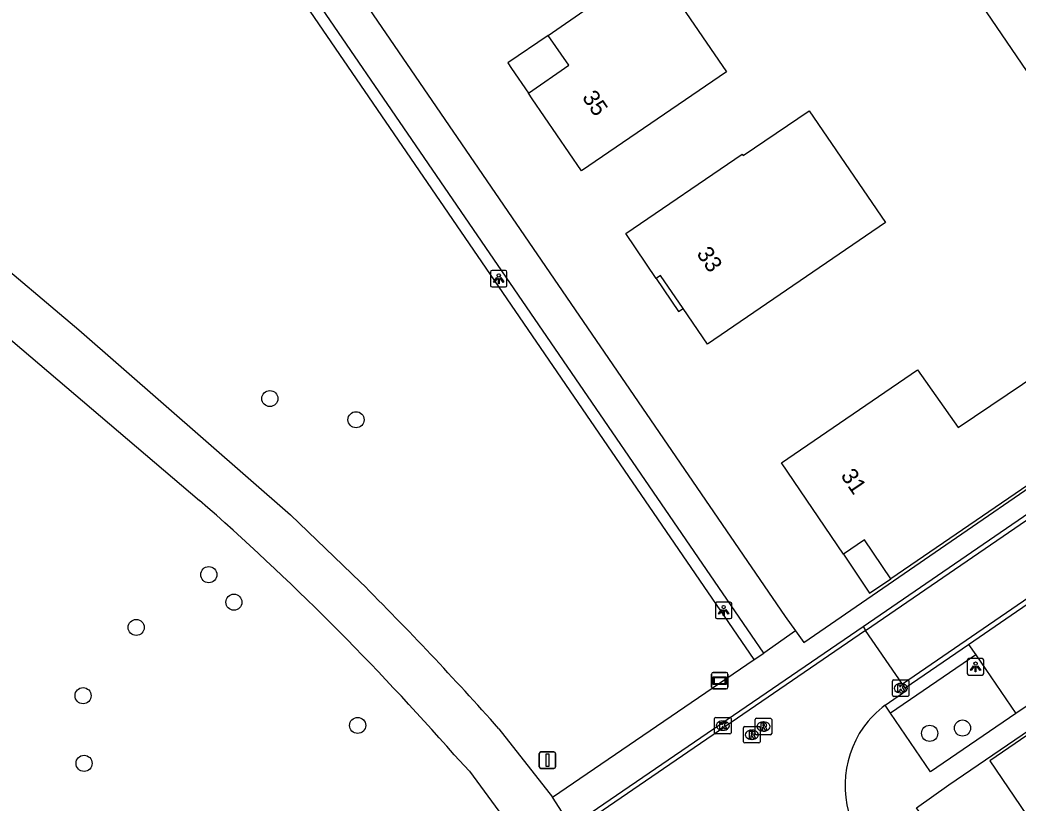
# Model space of a CAD drawing. Extents: x 155275 to 156263, y 382654 to 383635.
# Drawn here: x 155549.6 to 155610.1, y 383396.3 to 383443.9 of the extents above; entities that cross this region are included whole.
import ezdxf

# ---------------------------------------------------------------- set-up
doc = ezdxf.new("R2010")
doc.units = 0
for name, color, linetype in [('IMGEO_Boom', 7, 'Continuous'), ('IMGEO_Fietspad_gesloten', 7, 'Continuous'), ('IMGEO_Haag', 7, 'Continuous'), ('IMGEO_Kolk', 7, 'Continuous'), ('IMGEO_Lichtpunt', 7, 'Continuous'), ('IMGEO_Pand', 7, 'Continuous'), ('IMGEO_Pand_nummerreeks', 7, 'Continuous'), ('IMGEO_Pand_overbouw', 7, 'Continuous'), ('IMGEO_Parkeervlak_open', 7, 'Continuous'), ('IMGEO_Rijbaan_lokaal_open', 7, 'Continuous'), ('IMGEO_Rioolput', 7, 'Continuous'), ('IMGEO_Straatnaambord', 7, 'Continuous'), ('IMGEO_Verkeersbordpaal', 7, 'Continuous'), ('IMGEO_Voetpad_open', 7, 'Continuous')]:
    doc.layers.add(name, color=color, linetype=linetype)

msp = doc.modelspace()

# ---------------------------------------------------------------- linework, layer by layer
at = {"layer": 'IMGEO_Boom'}
for centre in [(155564.73, 383420.892), (155569.961, 383419.606), (155561.024, 383410.202), (155562.548, 383408.53), (155556.619, 383406.999), (155553.394, 383402.856), (155570.059, 383401.051), (155606.769, 383400.892), (155604.777, 383400.572), (155553.455, 383398.749)]:
    msp.add_circle(centre, 0.489, dxfattribs=at)
at = {"layer": 'IMGEO_Fietspad_gesloten'}
for points in [[(155541.2, 383430.694), (155545.826, 383427.147), (155560.459, 383414.713)], [(155547.221, 383430.048), (155553.146, 383425.07), (155565.982, 383413.832), (155570.236, 383409.747)], [(155578.625, 383400.853), (155581.886, 383396.704)], [(155575.918, 383399.274), (155576.851, 383398.278), (155579.299, 383394.927)], [(155583.028, 383394.932), (155581.886, 383396.704)]]:
    msp.add_lwpolyline(points, dxfattribs=at)
for centre, radius, start, end in [((155450.703, 383289.356), 166.616, 41.27781, 48.79636), ((155428.336, 383267.501), 200.921, 41.58282, 45.06983)]:
    msp.add_arc(centre, radius, start, end, dxfattribs=at)
at = {"layer": 'IMGEO_Haag'}
msp.add_lwpolyline([(155594.125, 383405.046), (155561.86, 383452.19)], dxfattribs=at)
at = {"layer": 'IMGEO_Kolk'}
for p, q in [((155602.521, 383402.89), (155602.521, 383403.742)), ((155602.596, 383403.816), (155603.448, 383403.816)), ((155603.009, 383403.596), (155603.034, 383403.596)), ((155603.522, 383403.742), (155603.522, 383402.89)), ((155603.032, 383403.036), (155603.007, 383403.036)), ((155603.448, 383402.816), (155602.596, 383402.816)), ((155591.721, 383400.611), (155591.721, 383401.463)), ((155591.796, 383401.537), (155592.648, 383401.537)), ((155592.209, 383401.317), (155592.234, 383401.317)), ((155592.722, 383401.463), (155592.722, 383400.611)), ((155592.648, 383400.537), (155591.796, 383400.537)), ((155592.232, 383400.757), (155592.207, 383400.757))]:
    msp.add_line(p, q, dxfattribs=at)
for points in [[(155602.521, 383402.89), (155602.521, 383403.742)], [(155602.596, 383403.816), (155603.448, 383403.816)], [(155602.842, 383403.516), (155602.965, 383403.516), (155602.965, 383403.365), (155603.095, 383403.516), (155603.259, 383403.516), (155603.113, 383403.365), (155603.266, 383403.116), (155603.114, 383403.116), (155603.029, 383403.28), (155602.965, 383403.213), (155602.965, 383403.116), (155602.842, 383403.116), (155602.842, 383403.516)], [(155603.522, 383403.742), (155603.522, 383402.89)], [(155603.448, 383402.816), (155602.596, 383402.816)], [(155591.721, 383400.611), (155591.721, 383401.463)], [(155591.796, 383401.537), (155592.648, 383401.537)], [(155592.042, 383401.237), (155592.165, 383401.237), (155592.165, 383401.086), (155592.295, 383401.237), (155592.459, 383401.237), (155592.313, 383401.086), (155592.466, 383400.837), (155592.314, 383400.837), (155592.229, 383401.001), (155592.165, 383400.934), (155592.165, 383400.837), (155592.042, 383400.837), (155592.042, 383401.237)], [(155592.722, 383401.463), (155592.722, 383400.611)], [(155592.648, 383400.537), (155591.796, 383400.537)]]:
    msp.add_lwpolyline(points, dxfattribs=at)
for centre, start, end in [((155602.598, 383403.74), 91.55205, 178.44795), ((155602.598, 383403.74), 91.55205, 178.44795), ((155603.446, 383403.74), 1.55205, 88.44795), ((155603.446, 383403.74), 1.55205, 88.44795), ((155602.598, 383402.892), 181.55205, 268.44795), ((155602.598, 383402.892), 181.55205, 268.44795), ((155603.446, 383402.892), 271.55205, 358.44795), ((155603.446, 383402.892), 271.55205, 358.44795), ((155591.798, 383401.461), 91.55205, 178.44795), ((155591.798, 383401.461), 91.55205, 178.44795), ((155592.646, 383401.461), 1.55205, 88.44795), ((155592.646, 383401.461), 1.55205, 88.44795), ((155591.798, 383400.613), 181.55205, 268.44795), ((155591.798, 383400.613), 181.55205, 268.44795), ((155592.646, 383400.613), 271.55205, 358.44795), ((155592.646, 383400.613), 271.55205, 358.44795)]:
    msp.add_arc(centre, 0.0765, start, end, dxfattribs=at)
for centre, major_axis, ratio, start_param, end_param in [((155603.008, 383403.316), (-0.387, 0.002), 0.722429, 4.712389, 7.853982), ((155603.033, 383403.316), (-0.39, 0.002), 0.717154, 1.570796, 4.712389), ((155592.208, 383401.037), (-0.387, 0.002), 0.722429, 4.712389, 7.853982), ((155592.233, 383401.037), (-0.39, 0.002), 0.717154, 1.570796, 4.712389)]:
    msp.add_ellipse(centre, major_axis=major_axis, ratio=ratio, start_param=start_param, end_param=end_param, dxfattribs=at)
at = {"layer": 'IMGEO_Lichtpunt'}
for p, q in [((155578.124, 383428.569), (155578.124, 383427.762)), ((155578.124, 383428.569), (155578.124, 383427.762)), ((155579.026, 383428.664), (155578.218, 383428.664)), ((155579.026, 383428.664), (155578.218, 383428.664)), ((155579.12, 383427.762), (155579.12, 383428.569)), ((155579.12, 383427.762), (155579.12, 383428.569)), ((155578.218, 383427.668), (155579.026, 383427.668)), ((155578.218, 383427.668), (155579.026, 383427.668)), ((155591.773, 383408.434), (155591.773, 383407.627)), ((155591.773, 383408.434), (155591.773, 383407.627)), ((155592.675, 383408.529), (155591.867, 383408.529)), ((155592.675, 383408.529), (155591.867, 383408.529)), ((155592.769, 383407.627), (155592.769, 383408.434)), ((155592.769, 383407.627), (155592.769, 383408.434)), ((155591.867, 383407.533), (155592.675, 383407.533)), ((155591.867, 383407.533), (155592.675, 383407.533)), ((155607.062, 383405.009), (155607.062, 383404.202)), ((155607.062, 383405.009), (155607.062, 383404.202)), ((155607.964, 383405.104), (155607.156, 383405.104)), ((155607.964, 383405.104), (155607.156, 383405.104)), ((155608.058, 383404.202), (155608.058, 383405.009)), ((155608.058, 383404.202), (155608.058, 383405.009)), ((155607.156, 383404.108), (155607.964, 383404.108)), ((155607.156, 383404.108), (155607.964, 383404.108))]:
    msp.add_line(p, q, dxfattribs=at)
for points in [[(155578.498, 383428.233), (155578.537, 383428.205), (155578.349, 383427.943), (155578.311, 383427.97), (155578.498, 383428.233)], [(155578.6, 383428.185), (155578.647, 383428.185), (155578.647, 383427.863), (155578.6, 383427.863), (155578.6, 383428.185)], [(155578.71, 383428.205), (155578.748, 383428.232), (155578.935, 383427.97), (155578.896, 383427.942), (155578.71, 383428.205)], [(155592.147, 383408.098), (155592.186, 383408.07), (155591.998, 383407.808), (155591.96, 383407.835), (155592.147, 383408.098)], [(155592.249, 383408.05), (155592.296, 383408.05), (155592.296, 383407.728), (155592.249, 383407.728), (155592.249, 383408.05)], [(155592.359, 383408.07), (155592.397, 383408.097), (155592.584, 383407.835), (155592.545, 383407.807), (155592.359, 383408.07)], [(155607.436, 383404.673), (155607.475, 383404.645), (155607.287, 383404.383), (155607.249, 383404.41), (155607.436, 383404.673)], [(155607.538, 383404.625), (155607.585, 383404.625), (155607.585, 383404.303), (155607.538, 383404.303), (155607.538, 383404.625)], [(155607.648, 383404.645), (155607.686, 383404.672), (155607.873, 383404.41), (155607.834, 383404.382), (155607.648, 383404.645)]]:
    msp.add_lwpolyline(points, dxfattribs=at)
for centre in [(155578.623, 383428.367), (155592.272, 383408.232), (155607.561, 383404.807)]:
    msp.add_circle(centre, 0.0994, dxfattribs=at)
for centre, start, end in [((155578.218, 383428.569), 90, 180), ((155578.218, 383428.569), 90, 180), ((155579.026, 383428.569), 0, 90), ((155579.026, 383428.569), 0, 90), ((155578.218, 383427.762), 180, 270), ((155578.218, 383427.762), 180, 270), ((155579.026, 383427.762), 270, 0), ((155579.026, 383427.762), 270, 360), ((155591.867, 383408.434), 90, 180), ((155591.867, 383408.434), 90, 180), ((155592.675, 383408.434), 0, 90), ((155592.675, 383408.434), 0, 90), ((155591.867, 383407.627), 180, 270), ((155591.867, 383407.627), 180, 270), ((155592.675, 383407.627), 270, 0), ((155592.675, 383407.627), 270, 360), ((155607.156, 383405.009), 90, 180), ((155607.156, 383405.009), 90, 180), ((155607.964, 383405.009), 0, 90), ((155607.964, 383405.009), 0, 90), ((155607.156, 383404.202), 180, 270), ((155607.156, 383404.202), 180, 270), ((155607.964, 383404.202), 270, 0), ((155607.964, 383404.202), 270, 360)]:
    msp.add_arc(centre, 0.0946, start, end, dxfattribs=at)
at = {"layer": 'IMGEO_Pand'}
for points in [[(155594.267, 383448.802), (155589.273, 383445.388), (155592.445, 383440.719), (155583.638, 383434.714), (155580.655, 383439.088), (155580.422, 383439.431), (155582.869, 383441.127), (155581.613, 383442.936), (155584.048, 383444.603), (155583.003, 383446.128), (155591.919, 383452.236), (155594.267, 383448.802)], [(155597.459, 383438.367), (155602.094, 383431.573), (155591.284, 383424.191), (155589.808, 383426.363), (155588.449, 383428.363), (155588.176, 383428.178), (155586.329, 383430.902), (155593.404, 383435.721), (155593.464, 383435.641), (155597.459, 383438.367)], [(155613.378, 383423.777), (155616.308, 383419.439), (155602.425, 383409.959), (155600.821, 383412.324), (155599.544, 383411.437), (155595.775, 383416.983), (155604.037, 383422.635), (155606.5, 383419.132), (155613.378, 383423.777)], [(155624.655, 383410.016), (155608.422, 383398.907), (155611.775, 383393.983), (155619.94, 383399.584), (155621.307, 383397.58), (155629.83, 383403.396), (155628.359, 383405.565), (155627.904, 383405.256), (155624.655, 383410.016)]]:
    msp.add_lwpolyline(points, dxfattribs=at)
at = {"layer": 'IMGEO_Pand_overbouw'}
for points in [[(155580.422, 383439.431), (155582.869, 383441.127), (155581.613, 383442.936), (155579.169, 383441.262), (155579.398, 383440.928)], [(155589.808, 383426.363), (155588.449, 383428.363), (155588.176, 383428.178), (155589.53, 383426.174)], [(155602.425, 383409.959), (155600.821, 383412.324), (155599.544, 383411.437), (155601.132, 383409.088)]]:
    msp.add_lwpolyline(points, close=True, dxfattribs=at)
at = {"layer": 'IMGEO_Parkeervlak_open'}
msp.add_lwpolyline([(155607.579, 383405.331), (155610.01, 383401.784)], dxfattribs=at)
at = {"layer": 'IMGEO_Rijbaan_lokaal_open'}
for points in [[(155600.872, 383406.808), (155655.916, 383444.522), (155694.436, 383470.854), (155719.204, 383487.735)], [(155721.44, 383484.524), (155696.637, 383467.612), (155658.271, 383441.395), (155603.126, 383403.562)], [(155600.732, 383407.049), (155621.24, 383421.11)], [(155607.142, 383405.969), (155613.345, 383410.223)], [(155600.872, 383406.808), (155545.973, 383369.225)], [(155583.028, 383394.932), (155600.732, 383407.049)], [(155600.732, 383407.049), (155600.872, 383406.808)], [(155603.126, 383403.562), (155600.872, 383406.808)], [(155603.291, 383403.328), (155607.142, 383405.969)], [(155603.291, 383403.328), (155603.126, 383403.562)], [(155602.078, 383402.28), (155603.392, 383403.185), (155603.291, 383403.328)]]:
    msp.add_lwpolyline(points, dxfattribs=at)
for centre, radius, start, end in [((155606.061, 383396.983), 6.627, 126.93999, 143.23259), ((155605.939, 383397.38), 6.297, 145.46029, 211.06219)]:
    msp.add_arc(centre, radius, start, end, dxfattribs=at)
at = {"layer": 'IMGEO_Rioolput'}
for p, q in [((155594.187, 383400.557), (155594.187, 383401.409)), ((155594.262, 383401.483), (155595.114, 383401.483)), ((155594.675, 383401.263), (155594.7, 383401.263)), ((155595.188, 383401.409), (155595.188, 383400.557)), ((155593.483, 383400.059), (155593.483, 383400.911)), ((155593.558, 383400.985), (155594.41, 383400.985)), ((155593.971, 383400.765), (155593.996, 383400.765)), ((155595.114, 383400.483), (155594.262, 383400.483)), ((155594.484, 383400.911), (155594.484, 383400.059)), ((155594.698, 383400.703), (155594.673, 383400.703)), ((155594.41, 383399.985), (155593.558, 383399.985)), ((155593.994, 383400.205), (155593.969, 383400.205))]:
    msp.add_line(p, q, dxfattribs=at)
for points in [[(155594.187, 383400.557), (155594.187, 383401.409)], [(155594.262, 383401.483), (155595.114, 383401.483)], [(155594.776, 383401.181), (155594.524, 383401.183), (155594.524, 383400.783)], [(155594.702, 383401.102), (155594.648, 383401.102), (155594.648, 383401.021)], [(155595.188, 383401.409), (155595.188, 383400.557)], [(155593.483, 383400.059), (155593.483, 383400.911)], [(155593.558, 383400.985), (155594.41, 383400.985)], [(155594.072, 383400.683), (155593.82, 383400.685), (155593.82, 383400.285)], [(155593.998, 383400.604), (155593.944, 383400.604), (155593.944, 383400.523)], [(155593.944, 383400.523), (155593.996, 383400.523)], [(155595.114, 383400.483), (155594.262, 383400.483)], [(155594.484, 383400.911), (155594.484, 383400.059)], [(155594.524, 383400.783), (155594.648, 383400.783), (155594.648, 383400.945), (155594.659, 383400.945)], [(155594.648, 383401.021), (155594.7, 383401.021)], [(155594.706, 383400.916), (155594.777, 383400.783), (155594.917, 383400.783), (155594.852, 383400.909)], [(155594.41, 383399.985), (155593.558, 383399.985)], [(155593.82, 383400.285), (155593.944, 383400.285), (155593.944, 383400.447), (155593.955, 383400.447)], [(155594.002, 383400.418), (155594.073, 383400.285), (155594.213, 383400.285), (155594.148, 383400.411)]]:
    msp.add_lwpolyline(points, dxfattribs=at)
for centre, radius, start, end in [((155594.264, 383401.407), 0.0765, 91.55205, 178.44795), ((155594.264, 383401.407), 0.0765, 91.55205, 178.44795), ((155594.708, 383401.006), 0.0964, 77.00612, 93.18647), ((155594.722, 383401.063), 0.0378, 276.66336, 79.67722), ((155594.775, 383401.071), 0.109, 350.36119, 89.41601), ((155595.112, 383401.407), 0.0765, 1.55205, 88.44795), ((155595.112, 383401.407), 0.0765, 1.55205, 88.44795), ((155593.56, 383400.909), 0.0765, 91.55205, 178.44795), ((155593.56, 383400.909), 0.0765, 91.55205, 178.44795), ((155593.98, 383400.712), 0.19, 274.7715, 282.96867), ((155594.004, 383400.508), 0.0964, 77.00612, 93.18647), ((155594.018, 383400.565), 0.0378, 276.66336, 79.67722), ((155594.071, 383400.573), 0.109, 350.36119, 89.41601), ((155594.069, 383400.573), 0.112, 277.58423, 350.98172), ((155594.053, 383400.358), 0.108, 29.51342, 73.79051), ((155594.264, 383400.559), 0.0765, 181.55205, 268.44795), ((155594.264, 383400.559), 0.0765, 181.55205, 268.44795), ((155594.408, 383400.909), 0.0765, 1.55205, 88.44795), ((155594.408, 383400.909), 0.0765, 1.55205, 88.44795), ((155594.658, 383400.892), 0.0533, 26.02933, 88.69889), ((155594.684, 383401.21), 0.19, 274.7715, 282.96867), ((155594.773, 383401.071), 0.112, 277.58423, 350.98172), ((155594.757, 383400.856), 0.108, 29.51342, 73.79051), ((155595.112, 383400.559), 0.0765, 271.55205, 358.44795), ((155595.112, 383400.559), 0.0765, 271.55205, 358.44795), ((155593.56, 383400.061), 0.0765, 181.55205, 268.44795), ((155593.56, 383400.061), 0.0765, 181.55205, 268.44795), ((155593.954, 383400.394), 0.0533, 26.02933, 88.69889), ((155594.408, 383400.061), 0.0765, 271.55205, 358.44795), ((155594.408, 383400.061), 0.0765, 271.55205, 358.44795)]:
    msp.add_arc(centre, radius, start, end, dxfattribs=at)
for centre, major_axis, ratio, start_param, end_param in [((155594.674, 383400.983), (-0.387, 0.002), 0.722429, 4.712389, 7.853982), ((155594.699, 383400.983), (-0.39, 0.002), 0.717154, 1.570796, 4.712389), ((155593.97, 383400.485), (-0.387, 0.002), 0.722429, 4.712389, 7.853982), ((155593.995, 383400.485), (-0.39, 0.002), 0.717154, 1.570796, 4.712389)]:
    msp.add_ellipse(centre, major_axis=major_axis, ratio=ratio, start_param=start_param, end_param=end_param, dxfattribs=at)
at = {"layer": 'IMGEO_Straatnaambord'}
for p, q in [((155591.538, 383403.365), (155591.538, 383404.165)), ((155591.538, 383404.165), (155591.538, 383403.365)), ((155591.638, 383404.265), (155592.428, 383404.265)), ((155592.428, 383404.265), (155591.638, 383404.265)), ((155592.528, 383404.165), (155592.528, 383403.365)), ((155592.528, 383403.365), (155592.528, 383404.165)), ((155592.428, 383403.265), (155591.638, 383403.265)), ((155591.638, 383403.265), (155592.428, 383403.265))]:
    msp.add_line(p, q, dxfattribs=at)
for points in [[(155591.639, 383403.997), (155592.427, 383403.997), (155592.427, 383403.533), (155591.639, 383403.533), (155591.639, 383403.997)], [(155591.704, 383403.932), (155591.704, 383403.598), (155592.362, 383403.598), (155592.362, 383403.932), (155591.704, 383403.932)]]:
    msp.add_lwpolyline(points, dxfattribs=at)
for centre, start, end in [((155591.638, 383404.165), 90, 180), ((155591.638, 383404.165), 90, 180), ((155592.428, 383404.165), 0, 90), ((155592.428, 383404.165), 360, 90), ((155591.638, 383403.365), 180, 270), ((155591.638, 383403.365), 180, 270), ((155592.428, 383403.365), 270, 0), ((155592.428, 383403.365), 270, 0)]:
    msp.add_arc(centre, 0.1, start, end, dxfattribs=at)
at = {"layer": 'IMGEO_Verkeersbordpaal'}
for p, q in [((155581.086, 383398.542), (155581.086, 383399.342)), ((155581.086, 383399.342), (155581.086, 383398.542)), ((155581.186, 383399.442), (155581.976, 383399.442)), ((155581.976, 383399.442), (155581.186, 383399.442)), ((155582.076, 383399.342), (155582.076, 383398.542)), ((155582.076, 383398.542), (155582.076, 383399.342)), ((155581.976, 383398.442), (155581.186, 383398.442)), ((155581.186, 383398.442), (155581.976, 383398.442))]:
    msp.add_line(p, q, dxfattribs=at)
msp.add_lwpolyline([(155581.506, 383399.317), (155581.656, 383399.317), (155581.656, 383398.567), (155581.506, 383398.567), (155581.506, 383399.317)], dxfattribs=at)
for centre, start, end in [((155581.186, 383399.342), 90, 180), ((155581.186, 383399.342), 90, 180), ((155581.976, 383399.342), 0, 90), ((155581.976, 383399.342), 360, 90), ((155581.186, 383398.542), 180, 270), ((155581.186, 383398.542), 180, 270), ((155581.976, 383398.542), 270, 0), ((155581.976, 383398.542), 270, 0)]:
    msp.add_arc(centre, 0.1, start, end, dxfattribs=at)
at = {"layer": 'IMGEO_Voetpad_open'}
for points in [[(155621.409, 383425.027), (155596.905, 383461.007), (155587.63, 383474.637), (155593.031, 383478.418), (155626.886, 383428.938)], [(155564.638, 383453.515), (155596.013, 383407.669), (155596.635, 383406.788)], [(155594.706, 383405.442), (155593.962, 383406.529), (155562.693, 383452.19)], [(155596.635, 383406.788), (155597.134, 383406.082), (155620.785, 383422.343), (155620.822, 383422.366)], [(155605.754, 383393.471), (155603.987, 383396.057), (155605.932, 383397.438), (155626.344, 383411.364), (155629.299, 383413.395)], [(155596.635, 383406.788), (155594.706, 383405.442)], [(155607.142, 383405.969), (155607.579, 383405.331)], [(155616.23, 383405.989), (155610.01, 383401.784)], [(155594.125, 383405.046), (155594.706, 383405.442)], [(155607.579, 383405.331), (155602.405, 383401.798)], [(155581.886, 383396.704), (155594.125, 383405.046)], [(155602.405, 383401.798), (155602.078, 383402.28)], [(155610.01, 383401.784), (155604.822, 383398.241), (155602.405, 383401.798)]]:
    msp.add_lwpolyline(points, dxfattribs=at)

# ---------------------------------------------------------------- texts
at = {"layer": 'IMGEO_Pand_nummerreeks'}
for s, rotation, p in [('35', 304.29162, (155583.648, 383439.172)), ('33', 304.19614, (155590.595, 383429.689)), ('31', 304.19806, (155599.343, 383416.216))]:
    msp.add_text(s, height=1, rotation=rotation, dxfattribs=at).set_placement(p)

doc.saveas('drawing.dxf')
